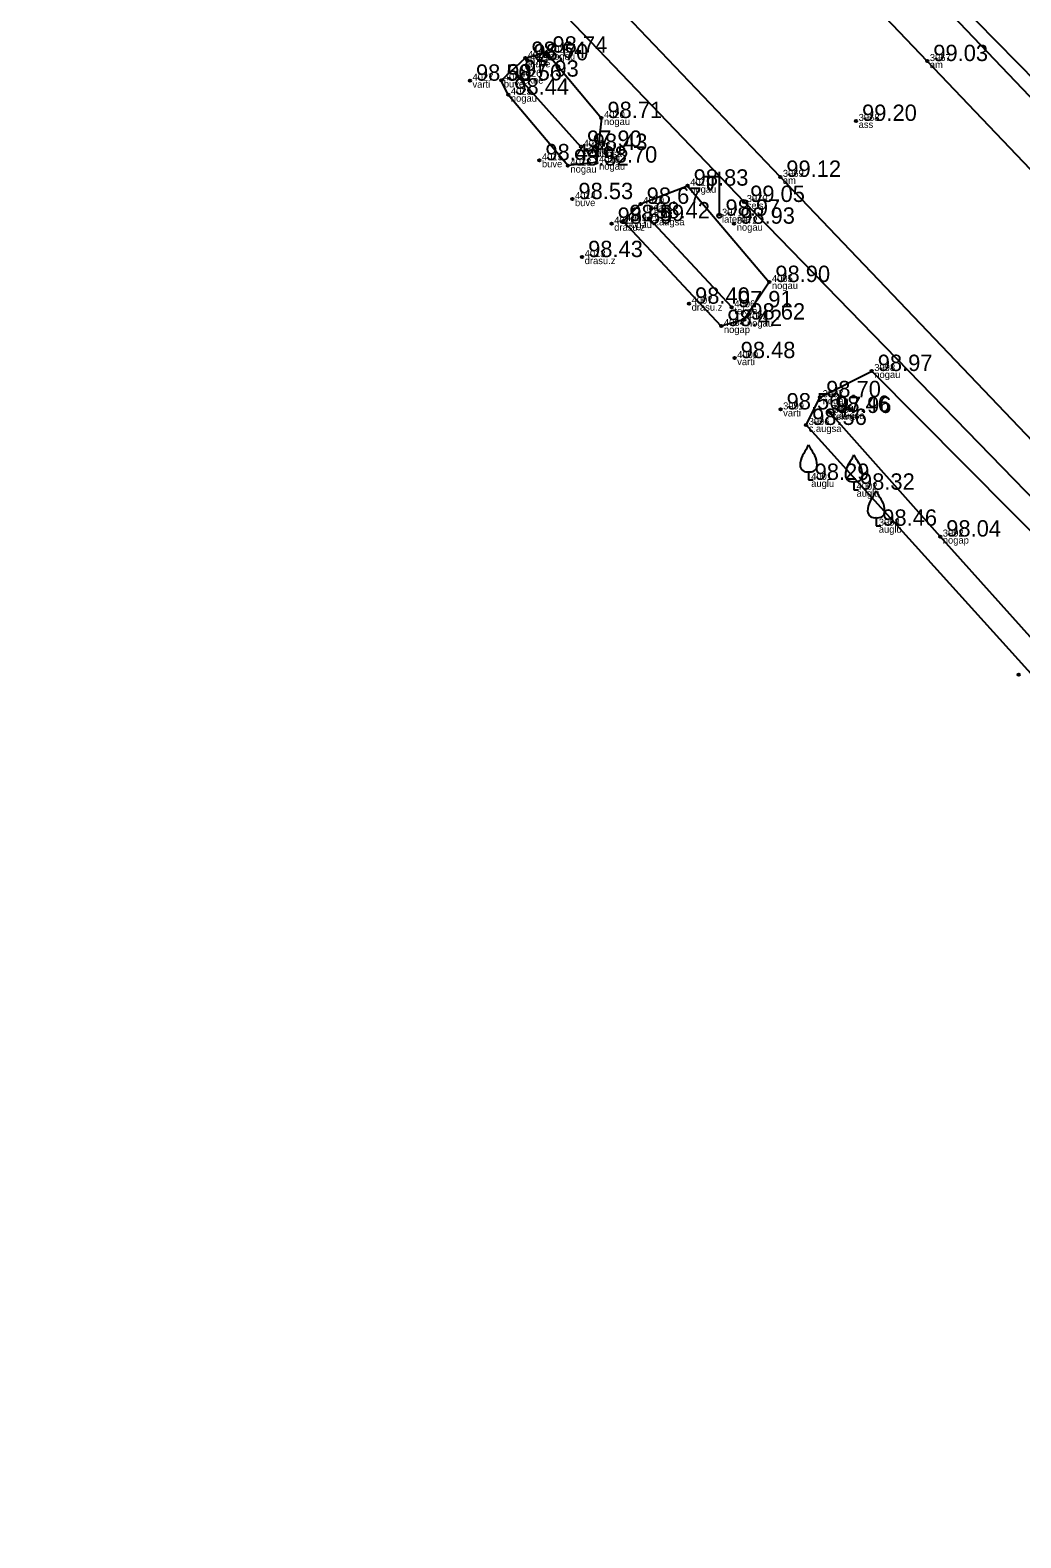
# Model space of a CAD drawing. Extents: x 614911 to 615803, y 262110 to 264311.
# Drawn here: x 615517.7 to 615560.1, y 264182 to 264246.6 of the extents above; entities that cross this region are included whole.
import ezdxf

# ---------------------------------------------------------------- set-up
doc = ezdxf.new("R2010")
doc.units = 0
for name, color, linetype in [('Level 1', 7, 'Continuous'), ('Level 31', 7, 'Continuous'), ('Level 37', 7, 'Continuous'), ('Level 44', 7, 'Continuous'), ('Level 53', 7, 'Continuous'), ('Level 54', 7, 'Continuous'), ('Level 57', 7, 'Continuous'), ('Level 58', 7, 'Continuous')]:
    doc.layers.add(name, color=color, linetype=linetype)

msp = doc.modelspace()

# ---------------------------------------------------------------- linework, layer by layer
at = {"layer": 'Level 1'}
for p, q in [((615551.055, 264227.693), (615551.055, 264227.341)), ((615551.055, 264227.341), (615551.255, 264227.341)), ((615552.996, 264227.273), (615552.996, 264226.921)), ((615552.996, 264226.921), (615553.196, 264226.921)), ((615553.949, 264225.731), (615553.949, 264225.379)), ((615553.949, 264225.379), (615554.149, 264225.379))]:
    msp.add_line(p, q, dxfattribs=at)
for centre, radius, start, end in [((615551.579, 264227.966), 0.89, 151.75703, 179.91384), ((615563.68, 264220.945), 14.88, 148.48442, 149.99014), ((615550.638, 264228.979), 0.439, 324.38368, 341.71196), ((615551.472, 264228.979), 0.439, 198.28804, 215.61632), ((615538.43, 264220.945), 14.88, 30.00986, 31.51558), ((615550.531, 264227.966), 0.89, 0.08616, 28.24297), ((615565.621, 264220.525), 14.88, 148.48442, 149.99014), ((615552.579, 264228.559), 0.439, 324.38368, 341.71196), ((615553.413, 264228.559), 0.439, 198.28804, 215.61632), ((615540.371, 264220.525), 14.88, 30.00986, 31.51558), ((615550.979, 264227.972), 0.29, 181.07816, 285.2823), ((615551.131, 264227.972), 0.29, 254.7177, 358.92184), ((615553.52, 264227.546), 0.89, 151.75703, 179.91384), ((615552.472, 264227.546), 0.89, 0.08616, 28.24297), ((615552.92, 264227.552), 0.29, 181.07816, 285.2823), ((615553.072, 264227.552), 0.29, 254.7177, 358.92184), ((615554.473, 264226.004), 0.89, 151.75703, 179.91384), ((615566.574, 264218.983), 14.88, 148.48442, 149.99014), ((615553.532, 264227.017), 0.439, 324.38368, 341.71196), ((615554.366, 264227.017), 0.439, 198.28804, 215.61632), ((615541.324, 264218.983), 14.88, 30.00986, 31.51558), ((615553.425, 264226.004), 0.89, 0.08616, 28.24297), ((615553.873, 264226.01), 0.29, 181.07816, 285.2823), ((615554.025, 264226.01), 0.29, 254.7177, 358.92184)]:
    msp.add_arc(centre, radius, start, end, dxfattribs=at)
at = {"layer": 'Level 31'}
for p, q in [((615541.31, 264241.601), (615538.613, 264244.606)), ((615547.768, 264234.731), (615544.229, 264238.538))]:
    msp.add_line(p, q, dxfattribs=at)
for points in [[(615744.764, 264081.359), (615732.887, 264089.943), (615715.889, 264102.764), (615694.682, 264119.208), (615676.974, 264133.244), (615650.72, 264155.552), (615629.606, 264174.135), (615612.305, 264190.628), (615596.307, 264206.969), (615581.341, 264223.238), (615571.304, 264233.709), (615558.243, 264246.987), (615542.242, 264265.322), (615529.994, 264284)], [(615586.835, 264187.816), (615584.099, 264192.736), (615568, 264210.39), (615561.107, 264218.459), (615550.946, 264229.693), (615551.547, 264230.882), (615553.756, 264232.003), (615571.747, 264213.885), (615585.706, 264197.812), (615588.191, 264195.108), (615589.392, 264186.838), (615592.266, 264179.078), (615598.78, 264165.455), (615601.089, 264155.836), (615603.013, 264133.671), (615602.976, 264130.78), (615600.849, 264126.828)], [(615600.849, 264126.828), (615601.549, 264130.958), (615601.685, 264134.866), (615599.671, 264152.885), (615597.708, 264164.507), (615594.779, 264169.798), (615590.966, 264178.56), (615588.015, 264186.729), (615586.483, 264191.829), (615585.159, 264194.038), (615568.866, 264211.337), (615556.688, 264224.915), (615551.999, 264230.205)]]:
    msp.add_lwpolyline(points, dxfattribs=at)
for points in [[(615539.833, 264245.633), (615542.185, 264242.833), (615541.974, 264240.924), (615540.749, 264240.799), (615538.198, 264243.833), (615537.896, 264244.445), (615538.931, 264245.41)], [(615545.875, 264239.938), (615549.373, 264235.813), (615548.304, 264234.205), (615547.318, 264233.928), (615543.121, 264238.422), (615543.864, 264239.16)]]:
    msp.add_lwpolyline(points, close=True, dxfattribs=at)
at = {"layer": 'Level 37'}
for points in [[(615526.871, 264279.709), (615557.508, 264246.916), (615570.946, 264232.844), (615580.588, 264222.695), (615595.945, 264206.676), (615612.011, 264190.126), (615629.214, 264173.64), (615650.344, 264154.99), (615676.59, 264132.802), (615694.345, 264118.703), (615715.543, 264102.359), (615732.654, 264089.574), (615744.576, 264080.858)], [(615743.178, 264079.076), (615731.345, 264087.792), (615714.316, 264100.575), (615693.008, 264116.957), (615675.219, 264131.222), (615649.561, 264152.667), (615627.765, 264171.974), (615611.182, 264188.292), (615594.351, 264205.525), (615579.137, 264221.33), (615569.398, 264231.353), (615556.134, 264245.272), (615540.03, 264262.148), (615525.148, 264277.969)], [(615557.255, 264165.996), (615560.766, 264162.719), (615577.593, 264147.263), (615588.494, 264136.267), (615599.506, 264126.302), (615604.516, 264126.922), (615608.515, 264131.923), (615605.689, 264157.864), (615604.187, 264174.742), (615600.319, 264185.074), (615597.633, 264190.544), (615588.228, 264200.318), (615573, 264216.061), (615549.842, 264240.316), (615534.253, 264256.654), (615518.861, 264272.941)], [(615517.733, 264271.939), (615532.797, 264255.433), (615548.294, 264239.24), (615571.879, 264214.984), (615586.806, 264199.076), (615593.682, 264192.665), (615600.319, 264185.074)]]:
    msp.add_lwpolyline(points, dxfattribs=at)
at = {"layer": 'Level 44'}
for p, q in [((615547.236, 264240.314), (615546.601, 264240.314)), ((615546.736, 264240.314), (615546.736, 264239.922)), ((615546.946, 264240.314), (615546.946, 264239.922)), ((615547.236, 264238.651), (615547.236, 264240.534))]:
    msp.add_line(p, q, dxfattribs=at)
msp.add_circle((615547.236, 264238.651), 0.09, dxfattribs=at)
msp.add_ellipse((615546.841, 264239.922), major_axis=(0, 0.151), ratio=0.695971, start_param=1.570796, end_param=4.712389, dxfattribs=at)
at = {"layer": 'Level 57'}
for centre in [(615538.931, 264245.41), (615539.019, 264245.305), (615539.833, 264245.633), (615556.134, 264245.272), (615536.556, 264244.431), (615537.896, 264244.445), (615538.613, 264244.606), (615538.198, 264243.833), (615542.185, 264242.833), (615553.085, 264242.71), (615541.31, 264241.601), (615541.555, 264241.466), (615539.529, 264241.025), (615540.749, 264240.799), (615541.974, 264240.924), (615545.875, 264239.938), (615549.842, 264240.316), (615540.943, 264239.361), (615548.294, 264239.24), (615543.864, 264239.16), (615542.622, 264238.307), (615543.121, 264238.422), (615544.229, 264238.538), (615547.867, 264238.309), (615541.359, 264236.879), (615549.373, 264235.813), (615545.936, 264234.885), (615547.768, 264234.731), (615548.304, 264234.205), (615547.318, 264233.928), (615547.888, 264232.554), (615553.756, 264232.003), (615551.547, 264230.882), (615549.854, 264230.358), (615551.934, 264230.253), (615551.999, 264230.205), (615550.946, 264229.693), (615556.688, 264224.915), (615560.052, 264219.003)]:
    msp.add_circle(centre, 0.05, dxfattribs=at)
at = {"layer": 'Level 58'}
for centre in [(615538.931, 264245.41), (615539.019, 264245.305), (615539.833, 264245.633), (615556.134, 264245.272), (615536.556, 264244.431), (615537.896, 264244.445), (615538.613, 264244.606), (615538.198, 264243.833), (615542.185, 264242.833), (615553.085, 264242.71), (615541.31, 264241.601), (615541.555, 264241.466), (615539.529, 264241.025), (615540.749, 264240.799), (615541.974, 264240.924), (615545.875, 264239.938), (615549.842, 264240.316), (615540.943, 264239.361), (615548.294, 264239.24), (615543.864, 264239.16), (615542.622, 264238.307), (615543.121, 264238.422), (615544.229, 264238.538), (615547.867, 264238.309), (615541.359, 264236.879), (615549.373, 264235.813), (615545.936, 264234.885), (615547.768, 264234.731), (615548.304, 264234.205), (615547.318, 264233.928), (615547.888, 264232.554), (615553.756, 264232.003), (615551.547, 264230.882), (615549.854, 264230.358), (615551.934, 264230.253), (615551.999, 264230.205), (615550.946, 264229.693), (615556.688, 264224.915), (615560.052, 264219.003)]:
    msp.add_circle(centre, 0.05, dxfattribs=at)

# ---------------------------------------------------------------- texts
at = {"layer": 'Level 53'}
for s, p in [(' buve', (615538.931, 264245.11)), (' buve', (615539.019, 264245.005)), (' nogau', (615539.833, 264245.333)), (' am', (615556.134, 264244.972)), (' varti', (615536.556, 264244.131)), (' buve', (615537.896, 264244.145)), (' tekne', (615538.613, 264244.306)), (' nogau', (615538.198, 264243.533)), (' nogau', (615542.185, 264242.533)), (' ass', (615553.085, 264242.41)), (' tekne', (615541.31, 264241.301)), (' c.augsa', (615541.555, 264241.166)), (' buve', (615539.529, 264240.725)), (' nogau', (615540.749, 264240.499)), (' nogau', (615541.974, 264240.624)), (' am', (615549.842, 264240.016)), (' buve', (615540.943, 264239.061)), (' nogau', (615545.875, 264239.638)), (' nogau', (615543.864, 264238.86)), (' laterna', (615547.236, 264238.351)), (' cels', (615548.294, 264238.94)), (' drasu.z', (615542.622, 264238.007)), (' nogau', (615543.121, 264238.122)), (' c.augsa', (615544.229, 264238.238)), (' nogau', (615547.867, 264238.009)), (' drasu.z', (615541.359, 264236.579)), (' nogau', (615549.373, 264235.513)), (' drasu.z', (615545.936, 264234.585)), (' tekne', (615547.768, 264234.431)), (' nogau', (615548.304, 264233.905)), (' nogap', (615547.318, 264233.628)), (' varti', (615547.888, 264232.254)), (' nogau', (615553.756, 264231.703)), (' varti', (615549.854, 264230.058)), (' nogau', (615551.547, 264230.582)), (' c.augsa', (615550.946, 264229.393)), (' c.augsa', (615551.934, 264229.953)), (' tekne', (615551.999, 264229.905)), (' auglu', (615551.055, 264227.041)), (' auglu', (615552.996, 264226.621)), (' auglu', (615553.949, 264225.079)), (' nogap', (615556.688, 264224.615))]:
    msp.add_text(s, height=0.3, dxfattribs=at).set_placement(p)
at = {"layer": 'Level 54'}
for s, p in [(' 4022', (615538.931, 264245.41)), (' 4021', (615539.833, 264245.633)), (' 4023', (615539.019, 264245.305)), (' 3967', (615556.134, 264245.272)), (' 4027', (615536.556, 264244.431)), (' 4024', (615537.896, 264244.445)), (' 4026', (615538.613, 264244.606)), (' 4025', (615538.198, 264243.833)), (' 4020', (615542.185, 264242.833)), (' 3968', (615553.085, 264242.71)), (' 4016', (615541.31, 264241.601)), (' 4015', (615539.529, 264241.025)), (' 4017', (615541.555, 264241.466)), (' 4019', (615541.974, 264240.924)), (' 4018', (615540.749, 264240.799)), (' 3969', (615549.842, 264240.316)), (' 4011', (615545.875, 264239.938)), (' 4014', (615540.943, 264239.361)), (' 4010', (615543.864, 264239.16)), (' 3970', (615548.294, 264239.24)), (' 4009', (615543.121, 264238.422)), (' 4008', (615544.229, 264238.538)), (' 3971', (615547.236, 264238.651)), (' 3972', (615547.867, 264238.309)), (' 4012', (615542.622, 264238.307)), (' 4013', (615541.359, 264236.879)), (' 4005', (615549.373, 264235.813)), (' 4007', (615545.936, 264234.885)), (' 4006', (615547.768, 264234.731)), (' 4004', (615547.318, 264233.928)), (' 4003', (615548.304, 264234.205)), (' 4000', (615547.888, 264232.554)), (' 3998', (615553.756, 264232.003)), (' 3997', (615551.547, 264230.882)), (' 3999', (615549.854, 264230.358)), (' 3995', (615551.934, 264230.253)), (' 3994', (615551.999, 264230.205)), (' 3996', (615550.946, 264229.693)), (' 4001', (615551.055, 264227.341)), (' 4002', (615552.996, 264226.921)), (' 3993', (615553.949, 264225.379)), (' 3992', (615556.688, 264224.915))]:
    msp.add_text(s, height=0.3, dxfattribs=at).set_placement(p)
at = {"layer": 'Level 58'}
for s, p in [(' 98.64', (615538.931, 264245.41)), (' 98.70', (615539.019, 264245.305)), (' 98.74', (615539.833, 264245.633)), (' 99.03', (615556.134, 264245.272)), (' 98.50', (615536.556, 264244.431)), (' 98.56', (615537.896, 264244.445)), (' 97.93', (615538.613, 264244.606)), (' 98.44', (615538.198, 264243.833)), (' 98.71', (615542.185, 264242.833)), (' 99.20', (615553.085, 264242.71)), (' 97.90', (615541.31, 264241.601)), (' 98.43', (615541.555, 264241.466)), (' 98.44', (615539.529, 264241.025)), (' 98.52', (615540.749, 264240.799)), (' 98.70', (615541.974, 264240.924)), (' 98.83', (615545.875, 264239.938)), (' 99.12', (615549.842, 264240.316)), (' 98.53', (615540.943, 264239.361)), (' 99.05', (615548.294, 264239.24)), (' 98.67', (615543.864, 264239.16)), (' 98.97', (615547.236, 264238.651)), (' 98.59', (615542.622, 264238.307)), (' 98.59', (615543.121, 264238.422)), (' 98.42', (615544.229, 264238.538)), (' 98.93', (615547.867, 264238.309)), (' 98.43', (615541.359, 264236.879)), (' 98.90', (615549.373, 264235.813)), (' 98.40', (615545.936, 264234.885)), (' 97.91', (615547.768, 264234.731)), (' 98.62', (615548.304, 264234.205)), (' 98.42', (615547.318, 264233.928)), (' 98.48', (615547.888, 264232.554)), (' 98.97', (615553.756, 264232.003)), (' 98.70', (615551.547, 264230.882)), (' 98.56', (615549.854, 264230.358)), (' 98.46', (615551.934, 264230.253)), (' 97.96', (615551.999, 264230.205)), (' 98.56', (615550.946, 264229.693)), (' 98.29', (615551.055, 264227.341)), (' 98.32', (615552.996, 264226.921)), (' 98.46', (615553.949, 264225.379)), (' 98.04', (615556.688, 264224.915))]:
    msp.add_text(s, height=0.7, dxfattribs=at).set_placement(p)

doc.saveas('drawing.dxf')
